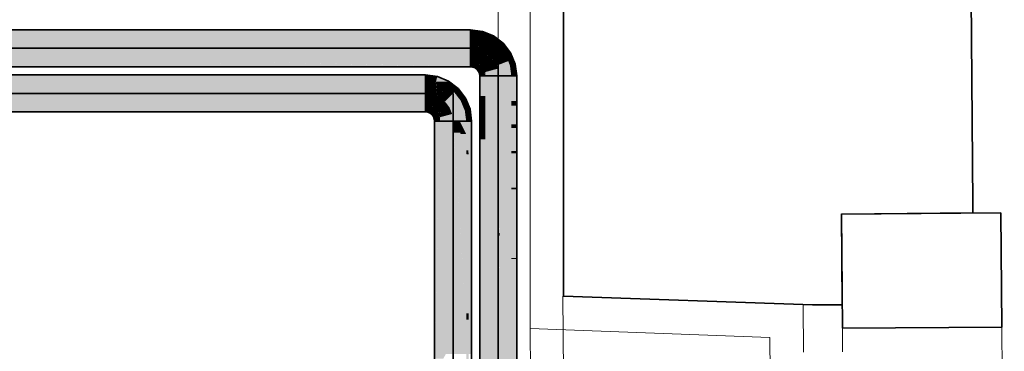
# Model space of a CAD drawing. Extents: x -297 to 573, y -46 to 548.
# Tile 277 of 281: x 305 to 334, y 435 to 445. Entities that reach past the tile are written whole.
import ezdxf
from ezdxf.lldxf.tags import DXFTag

# ---------------------------------------------------------------- set-up
doc = ezdxf.new("R2010")
doc.units = 0
doc.layers.get('0').update_dxf_attribs({"lineweight": 35})
for name, color, linetype, lineweight in [('0-Shading', 7, 'Continuous', 35), ('5_EG-AUSBAU', 7, 'Continuous', 25), ('5_EG-BESTAND', 7, 'Continuous', 25), ('5_EG-NEU', 7, 'Continuous', 25)]:
    doc.layers.add(name, color=color, linetype=linetype, lineweight=lineweight)
for name, color, linetype, lineweight, true_color in [('H_Ruecklauf', 5, 'Continuous', 35, 0x0000ff), ('H_Vorlauf', 1, 'Continuous', 35, 0xff0000), ('H_Vorlauf_Beschriftung', 1, 'Continuous', 18, 0xff0000)]:
    doc.layers.add(name, color=color, linetype=linetype, lineweight=lineweight, true_color=true_color)
tags = doc.linetypes.add('PUNKT2_S9', pattern=[0.0005, 0, -0.0005]).pattern_tags.tags
tags[6:7] = [DXFTag(74, 4), DXFTag(75, 0), DXFTag(340, '0'), DXFTag(46, 1.0), DXFTag(50, 0.0), DXFTag(44, 0.0), DXFTag(45, 0.0)]
tags[4:5] = [DXFTag(74, 4), DXFTag(75, 0), DXFTag(340, '0'), DXFTag(46, 1.0), DXFTag(50, 0.0), DXFTag(44, 0.0), DXFTag(45, 0.0)]

# ---------------------------------------------------------------- blocks, each defined once
blk = doc.blocks.new('Shading-A07ALD351N', base_point=(317.757, 397.531))
at = {"layer": '0-Shading', "color": 174, "true_color": 0x0000b0}
for points in [[(301.57, 442.824), (307.099, 442.824), (300.993, 442.985)], [(307.099, 442.824), (300.993, 442.985), (306.747, 442.985)], [(307.099, 442.824), (309.829, 442.824), (306.747, 442.985)], [(309.829, 442.824), (306.747, 442.985), (309.621, 442.985)], [(309.829, 442.824), (311.161, 442.824), (309.621, 442.985)], [(311.161, 442.824), (309.621, 442.985), (311.067, 442.985)], [(311.159, 442.828), (317.112, 442.828), (311.067, 442.985)], [(317.242, 442.824), (317.242, 442.985), (311.067, 442.985)], [(311.334, 442.824), (317.242, 442.824), (311.159, 442.828)], [(317.242, 442.824), (311.159, 442.828), (317.112, 442.828)], [(311.161, 442.824), (311.334, 442.824), (311.159, 442.828)], [(301.473, 441.885), (307.115, 441.885), (301.909, 442.046)], [(307.115, 441.885), (301.909, 442.046), (307.36, 442.046)], [(307.115, 441.885), (309.938, 441.885), (307.36, 442.046)], [(309.938, 441.885), (307.36, 442.046), (310.052, 442.046)], [(309.938, 441.885), (311.362, 441.885), (310.052, 442.046)], [(311.362, 441.885), (310.052, 442.046), (311.37, 442.046)], [(311.362, 441.885), (317.242, 441.885), (311.37, 442.046)], [(317.242, 441.885), (311.37, 442.046), (317.242, 442.046)], [(317.517, 440.771), (317.646, 441.61), (317.517, 441.61)], [(317.659, 440.771), (317.517, 440.771), (317.678, 441.61)], [(317.517, 440.771), (317.678, 441.61), (317.646, 441.61)], [(317.678, 434.538), (317.519, 434.538), (317.678, 441.61)], [(318.531, 441.224), (318.456, 441.224), (318.531, 441.61)], [(318.456, 441.224), (318.531, 441.61), (318.456, 441.61)], [(318.617, 434.674), (318.531, 434.674), (318.617, 441.61)], [(318.531, 434.674), (318.617, 441.61), (318.531, 441.61)], [(318.531, 440.619), (318.531, 441.224), (318.456, 441.224)], [(318.516, 440.739), (318.456, 440.739), (318.456, 441.224)], [(317.517, 434.453), (317.659, 440.771), (317.517, 440.771)], [(318.467, 440.619), (318.516, 440.739), (318.456, 440.739)], [(318.531, 439.928), (318.456, 439.928), (318.456, 440.739)], [(318.531, 440.619), (318.467, 440.619), (318.516, 440.739)], [(318.531, 439.928), (318.531, 440.619), (318.467, 440.619)], [(318.531, 435.89), (318.456, 435.89), (318.531, 439.928)], [(318.456, 435.89), (318.531, 439.928), (318.456, 439.928)], [(318.456, 435.705), (318.531, 435.705), (318.531, 435.89)], [(318.456, 435.705), (318.531, 435.89), (318.456, 435.89)], [(318.456, 434.453), (318.531, 434.453), (318.456, 435.705)], [(318.531, 434.453), (318.456, 435.705), (318.531, 435.705)]]:
    blk.add_solid(points, dxfattribs=at)
at = {"layer": '0-Shading', "color": 174, "true_color": 0x0000af}
for points in [[(317.598, 442.938), (317.242, 442.938), (317.242, 442.985)], [(317.567, 442.824), (317.242, 442.824), (317.598, 442.938)], [(317.242, 442.824), (317.598, 442.938), (317.242, 442.938)], [(317.93, 442.801), (317.561, 442.801), (317.598, 442.938)], [(317.556, 442.783), (317.567, 442.824), (317.242, 442.824)], [(317.919, 442.783), (317.556, 442.783), (317.93, 442.801)], [(317.556, 442.783), (317.93, 442.801), (317.561, 442.801)], [(317.849, 442.662), (317.919, 442.783), (317.556, 442.783)], [(318.111, 442.662), (317.849, 442.662), (317.93, 442.801)], [(317.952, 442.583), (318.111, 442.662), (317.849, 442.662)], [(318.214, 442.583), (317.952, 442.583), (318.111, 442.662)], [(318.1, 442.469), (318.214, 442.583), (317.952, 442.583)], [(318.302, 442.469), (318.1, 442.469), (318.214, 442.583)], [(318.232, 442.298), (318.302, 442.469), (318.1, 442.469)], [(318.433, 442.298), (318.232, 442.298), (318.302, 442.469)], [(318.293, 442.217), (318.433, 442.298), (318.232, 442.298)], [(318.466, 442.217), (318.293, 442.217), (318.433, 442.298)], [(317.355, 442.032), (317.242, 442.032), (317.242, 442.046)], [(317.316, 441.885), (317.242, 441.885), (317.355, 442.032)], [(317.242, 441.885), (317.355, 442.032), (317.242, 442.032)], [(317.457, 441.983), (317.342, 441.983), (317.355, 442.032)], [(317.46, 441.988), (317.446, 441.988), (317.355, 442.032)], [(318.397, 441.966), (318.466, 442.217), (318.293, 442.217)], [(318.57, 441.966), (318.397, 441.966), (318.466, 442.217)], [(317.313, 441.876), (317.316, 441.885), (317.242, 441.885)], [(317.395, 441.876), (317.313, 441.876), (317.457, 441.983)], [(317.313, 441.876), (317.457, 441.983), (317.342, 441.983)], [(317.38, 441.848), (317.395, 441.876), (317.313, 441.876)], [(317.48, 441.848), (317.38, 441.848), (317.538, 441.906)], [(317.38, 441.848), (317.538, 441.906), (317.413, 441.906)], [(317.437, 441.805), (317.48, 441.848), (317.38, 441.848)], [(317.538, 441.906), (317.413, 441.906), (317.457, 441.983)], [(317.458, 441.805), (317.437, 441.805), (317.54, 441.904)], [(317.437, 441.805), (317.54, 441.904), (317.535, 441.904)], [(317.447, 441.791), (317.458, 441.805), (317.437, 441.805)], [(317.457, 441.983), (317.46, 441.988), (317.446, 441.988)], [(317.54, 441.791), (317.447, 441.791), (317.606, 441.839)], [(317.447, 441.791), (317.606, 441.839), (317.486, 441.839)], [(317.48, 441.748), (317.54, 441.791), (317.447, 441.791)], [(317.466, 441.983), (317.457, 441.983), (317.46, 441.988)], [(317.53, 441.914), (317.466, 441.983), (317.457, 441.983)], [(317.551, 441.919), (317.541, 441.919), (317.46, 441.988)], [(317.546, 441.914), (317.53, 441.914), (317.466, 441.983)], [(317.48, 441.748), (317.615, 441.825), (317.587, 441.825)], [(317.638, 441.748), (317.48, 441.748), (317.615, 441.825)], [(317.492, 441.719), (317.638, 441.748), (317.48, 441.748)], [(317.606, 441.839), (317.486, 441.839), (317.53, 441.892)], [(317.647, 441.719), (317.492, 441.719), (317.638, 441.748)], [(317.508, 441.681), (317.647, 441.719), (317.492, 441.719)], [(317.508, 441.681), (317.646, 441.681), (317.647, 441.719)], [(317.571, 441.892), (317.53, 441.892), (317.551, 441.918)], [(317.538, 441.906), (317.546, 441.914), (317.53, 441.914)], [(317.598, 441.849), (317.591, 441.849), (317.53, 441.892)], [(317.609, 441.842), (317.571, 441.892), (317.53, 441.892)], [(317.54, 441.904), (317.535, 441.904), (317.538, 441.906)], [(317.542, 441.906), (317.538, 441.906), (317.551, 441.918)], [(317.538, 441.906), (317.551, 441.918), (317.549, 441.918)], [(317.54, 441.904), (317.542, 441.906), (317.538, 441.906)], [(317.546, 441.914), (317.551, 441.919), (317.541, 441.919)], [(317.551, 441.918), (317.549, 441.918), (317.551, 441.919)], [(317.615, 441.825), (317.587, 441.825), (317.606, 441.839)], [(317.606, 441.839), (317.598, 441.849), (317.591, 441.849)], [(317.609, 441.842), (317.603, 441.842), (317.598, 441.849)], [(317.606, 441.839), (317.609, 441.842), (317.603, 441.842)], [(317.612, 441.839), (317.606, 441.839), (317.609, 441.842)], [(317.62, 441.828), (317.612, 441.839), (317.606, 441.839)], [(317.62, 441.828), (317.612, 441.828), (317.606, 441.839)], [(317.615, 441.825), (317.62, 441.828), (317.612, 441.828)], [(317.621, 441.825), (317.615, 441.825), (317.62, 441.828)], [(317.646, 441.722), (317.621, 441.825), (317.615, 441.825)], [(317.663, 441.723), (317.657, 441.723), (317.62, 441.828)], [(317.658, 441.722), (317.646, 441.722), (317.621, 441.825)], [(317.647, 441.719), (317.658, 441.722), (317.646, 441.722)], [(317.646, 441.61), (317.661, 441.61), (317.647, 441.719)], [(317.647, 441.719), (317.658, 441.719), (317.658, 441.722)], [(317.661, 441.61), (317.647, 441.719), (317.658, 441.719)], [(317.658, 441.722), (317.663, 441.723), (317.657, 441.723)], [(317.658, 441.722), (317.664, 441.722), (317.663, 441.723)], [(317.661, 441.61), (317.678, 441.61), (317.658, 441.722)], [(317.678, 441.61), (317.658, 441.722), (317.664, 441.722)], [(318.415, 441.924), (318.57, 441.966), (318.397, 441.966)], [(318.415, 441.924), (318.576, 441.924), (318.57, 441.966)], [(318.456, 441.61), (318.617, 441.61), (318.415, 441.924)], [(318.617, 441.61), (318.415, 441.924), (318.576, 441.924)], [(317.517, 441.61), (317.646, 441.61), (317.508, 441.681)], [(317.646, 441.61), (317.508, 441.681), (317.646, 441.681)]]:
    blk.add_solid(points, dxfattribs=at)
at = {"layer": '0-Shading', "color": 5, "true_color": 0x0000f5}
for points in [[(301.949, 442.435), (307.353, 442.435), (301.57, 442.824)], [(307.353, 442.435), (301.57, 442.824), (307.099, 442.824)], [(307.353, 442.435), (310.007, 442.435), (307.099, 442.824)], [(310.007, 442.435), (307.099, 442.824), (309.829, 442.824)], [(310.007, 442.435), (311.287, 442.435), (309.829, 442.824)], [(311.287, 442.435), (309.829, 442.824), (311.161, 442.824)], [(311.287, 442.435), (317.242, 442.435), (311.161, 442.824)], [(317.242, 442.435), (311.161, 442.824), (311.334, 442.824)], [(317.242, 442.435), (317.242, 442.824), (311.334, 442.824)], [(317.556, 442.783), (317.242, 442.783), (317.242, 442.824)], [(317.463, 442.435), (317.242, 442.435), (317.556, 442.783)], [(317.242, 442.435), (317.556, 442.783), (317.242, 442.783)], [(317.589, 442.407), (317.456, 442.407), (317.553, 442.77)], [(317.557, 442.77), (317.553, 442.77), (317.556, 442.783)], [(317.595, 442.35), (317.557, 442.77), (317.553, 442.77)], [(317.849, 442.662), (317.567, 442.662), (317.556, 442.783)], [(317.595, 442.35), (317.849, 442.662), (317.567, 442.662)], [(317.669, 442.35), (317.595, 442.35), (317.849, 442.662)], [(317.807, 442.434), (317.718, 442.434), (317.849, 442.662)], [(318.1, 442.469), (317.813, 442.469), (317.849, 442.662)], [(301.909, 442.046), (307.36, 442.046), (301.949, 442.435)], [(307.36, 442.046), (301.949, 442.435), (307.353, 442.435)], [(307.36, 442.046), (310.052, 442.046), (307.353, 442.435)], [(310.052, 442.046), (307.353, 442.435), (310.007, 442.435)], [(310.052, 442.046), (311.37, 442.046), (310.007, 442.435)], [(311.37, 442.046), (310.007, 442.435), (311.287, 442.435)], [(311.37, 442.046), (317.242, 442.046), (311.287, 442.435)], [(317.242, 442.046), (311.287, 442.435), (317.242, 442.435)], [(317.456, 442.407), (317.242, 442.407), (317.242, 442.435)], [(317.456, 442.407), (317.463, 442.435), (317.242, 442.435)], [(317.36, 442.05), (317.242, 442.05), (317.456, 442.407)], [(317.242, 442.05), (317.456, 442.407), (317.242, 442.407)], [(317.369, 442.05), (317.36, 442.05), (317.595, 442.35)], [(317.36, 442.05), (317.595, 442.35), (317.44, 442.35)], [(317.595, 442.35), (317.44, 442.35), (317.456, 442.407)], [(317.595, 442.35), (317.589, 442.407), (317.456, 442.407)], [(317.577, 442.191), (317.475, 442.191), (317.595, 442.35)], [(317.577, 442.191), (317.655, 442.325), (317.592, 442.325)], [(317.655, 442.325), (317.592, 442.325), (317.595, 442.35)], [(317.655, 442.325), (317.669, 442.35), (317.595, 442.35)], [(317.77, 442.236), (317.603, 442.236), (317.655, 442.325)], [(317.747, 442.325), (317.655, 442.325), (317.718, 442.434)], [(317.77, 442.236), (317.747, 442.325), (317.655, 442.325)], [(317.77, 442.236), (317.807, 442.434), (317.718, 442.434)], [(317.868, 442.236), (317.77, 442.236), (318.1, 442.469)], [(317.77, 442.236), (318.1, 442.469), (317.813, 442.469)], [(318.293, 442.217), (317.849, 442.217), (318.1, 442.469)], [(317.242, 442.046), (317.36, 442.05), (317.242, 442.05)], [(317.359, 442.046), (317.242, 442.046), (317.36, 442.05)], [(317.355, 442.032), (317.359, 442.046), (317.242, 442.046)], [(317.355, 442.032), (317.369, 442.05), (317.36, 442.05)], [(317.459, 442.032), (317.355, 442.032), (317.458, 442.05)], [(317.355, 442.032), (317.458, 442.05), (317.369, 442.05)], [(317.46, 441.988), (317.459, 442.032), (317.355, 442.032)], [(317.36, 442.05), (317.369, 442.05), (317.36, 442.05)], [(317.369, 442.05), (317.36, 442.05), (317.369, 442.05)], [(317.369, 442.05), (317.502, 442.061), (317.377, 442.061)], [(317.458, 442.05), (317.369, 442.05), (317.458, 442.057)], [(317.502, 442.061), (317.377, 442.061), (317.577, 442.191)], [(317.377, 442.061), (317.577, 442.191), (317.475, 442.191)], [(317.5, 442.057), (317.458, 442.057), (317.502, 442.061)], [(317.48, 442.022), (317.5, 442.057), (317.458, 442.057)], [(317.48, 442.022), (317.459, 442.022), (317.458, 442.057)], [(317.46, 441.988), (317.48, 442.022), (317.459, 442.022)], [(317.503, 441.988), (317.46, 441.988), (317.48, 442.022)], [(317.516, 442.022), (317.48, 442.022), (317.502, 442.061)], [(317.55, 441.92), (317.516, 442.022), (317.48, 442.022)], [(317.502, 442.061), (317.566, 442.069), (317.507, 442.069)], [(317.565, 442.061), (317.502, 442.061), (317.566, 442.069)], [(317.552, 441.92), (317.565, 442.061), (317.502, 442.061)], [(317.566, 442.069), (317.507, 442.069), (317.577, 442.191)], [(317.552, 441.92), (317.55, 441.92), (317.516, 442.022)], [(317.638, 441.919), (317.551, 441.919), (317.692, 442.06)], [(317.552, 441.92), (317.692, 442.06), (317.565, 442.06)], [(317.692, 442.06), (317.565, 442.06), (317.75, 442.191)], [(317.565, 442.06), (317.75, 442.191), (317.577, 442.191)], [(317.577, 442.191), (317.77, 442.236), (317.603, 442.236)], [(317.75, 442.191), (317.577, 442.191), (317.77, 442.236)], [(317.609, 441.842), (317.709, 442.005), (317.671, 442.005)], [(317.693, 441.87), (317.626, 441.87), (317.709, 442.005)], [(317.709, 442.005), (317.671, 442.005), (317.716, 442.06)], [(317.671, 442.005), (317.716, 442.06), (317.692, 442.06)], [(317.692, 442.06), (317.826, 442.194), (317.751, 442.194)], [(317.716, 442.06), (317.692, 442.06), (317.719, 442.087)], [(318.02, 441.87), (317.693, 441.87), (317.957, 442.023)], [(317.693, 441.87), (317.925, 442.005), (317.709, 442.005)], [(317.709, 442.005), (317.76, 442.087), (317.719, 442.087)], [(317.925, 442.005), (317.709, 442.005), (317.957, 442.023)], [(317.709, 442.005), (317.957, 442.023), (317.72, 442.023)], [(317.76, 442.087), (317.719, 442.087), (317.826, 442.194)], [(317.957, 442.023), (317.72, 442.023), (317.826, 442.194)], [(317.826, 442.194), (317.751, 442.194), (317.808, 442.207)], [(317.751, 442.194), (317.808, 442.207), (317.757, 442.207)], [(317.808, 442.207), (317.757, 442.207), (317.806, 442.209)], [(317.757, 442.207), (317.806, 442.209), (317.758, 442.209)], [(317.806, 442.209), (317.758, 442.209), (317.77, 442.236)], [(317.826, 442.194), (317.868, 442.236), (317.77, 442.236)], [(318.253, 442.194), (317.826, 442.194), (318.293, 442.217)], [(317.826, 442.194), (318.293, 442.217), (317.849, 442.217)], [(317.957, 442.023), (318.253, 442.194), (317.826, 442.194)], [(318.374, 442.023), (317.957, 442.023), (318.293, 442.217)], [(317.997, 441.924), (318.374, 442.023), (317.957, 442.023)], [(318.415, 441.924), (317.997, 441.924), (318.374, 442.023)], [(317.551, 441.919), (317.503, 441.988), (317.46, 441.988)], [(317.551, 441.919), (317.552, 441.92), (317.55, 441.92)], [(317.609, 441.842), (317.638, 441.919), (317.551, 441.919)], [(317.644, 441.842), (317.609, 441.842), (317.693, 441.87)], [(317.609, 441.842), (317.693, 441.87), (317.626, 441.87)], [(317.62, 441.828), (317.644, 441.842), (317.609, 441.842)], [(317.655, 441.828), (317.62, 441.828), (317.654, 441.848)], [(317.663, 441.723), (317.655, 441.828), (317.62, 441.828)], [(317.691, 441.848), (317.654, 441.848), (317.693, 441.87)], [(317.663, 441.728), (317.691, 441.848), (317.654, 441.848)], [(317.681, 441.728), (317.663, 441.728), (317.691, 441.848)], [(317.663, 441.723), (317.681, 441.728), (317.663, 441.728)], [(317.681, 441.723), (317.663, 441.723), (317.681, 441.728)], [(317.678, 441.61), (317.681, 441.723), (317.663, 441.723)], [(317.678, 441.61), (318.067, 441.61), (317.681, 441.728)], [(317.681, 441.728), (318.039, 441.824), (317.689, 441.824)], [(317.681, 441.728), (318.052, 441.728), (318.039, 441.824)], [(318.067, 441.61), (317.681, 441.728), (318.052, 441.728)], [(318.039, 441.824), (317.689, 441.824), (318.02, 441.87)], [(317.689, 441.824), (318.02, 441.87), (317.693, 441.87)], [(318.039, 441.824), (318.415, 441.924), (317.997, 441.924)], [(318.039, 441.824), (318.428, 441.824), (318.415, 441.924)], [(318.067, 441.61), (318.456, 441.61), (318.039, 441.824)], [(318.456, 441.61), (318.039, 441.824), (318.428, 441.824)], [(318.067, 435.057), (317.678, 435.057), (318.067, 441.61)], [(317.678, 435.057), (318.067, 441.61), (317.678, 441.61)], [(318.456, 435.705), (318.067, 435.705), (318.067, 441.61)], [(318.09, 441.268), (318.159, 441.61), (318.067, 441.61)], [(318.276, 441.268), (318.09, 441.268), (318.159, 441.61)], [(318.276, 441.268), (318.264, 441.61), (318.159, 441.61)], [(318.456, 441.224), (318.456, 441.61), (318.264, 441.61)], [(318.434, 441.268), (318.276, 441.268), (318.264, 441.61)], [(318.456, 435.705), (318.276, 441.268), (318.09, 441.268)], [(318.291, 441.224), (318.434, 441.268), (318.276, 441.268)], [(318.456, 440.739), (318.293, 440.739), (318.276, 441.268)], [(318.456, 441.224), (318.291, 441.224), (318.434, 441.268)], [(318.456, 440.739), (318.456, 441.224), (318.291, 441.224)], [(318.456, 435.705), (318.456, 440.739), (318.293, 440.739)], [(318.067, 435.057), (318.456, 435.705), (318.067, 435.705)], [(318.456, 435.278), (318.2, 435.278), (318.456, 435.705)], [(318.067, 434.674), (318.456, 434.674), (318.456, 435.278)], [(318.314, 435.057), (318.067, 435.057), (318.456, 435.278)], [(318.067, 435.057), (318.456, 435.278), (318.2, 435.278)], [(317.678, 434.538), (317.772, 434.538), (318.067, 435.057)], [(317.678, 434.538), (318.067, 435.057), (317.678, 435.057)], [(318.067, 434.674), (317.849, 434.674), (318.067, 435.057)], [(318.067, 434.674), (318.314, 435.057), (318.067, 435.057)]]:
    blk.add_solid(points, dxfattribs=at)
blk = doc.blocks.new('Shading-A07ALD371N', base_point=(319.96, 393.002))
at = {"layer": '0-Shading', "color": 14, "true_color": 0xb00000}
for points in [[(302.286, 444.169), (307.416, 444.169), (301.709, 444.33)], [(307.416, 444.169), (301.709, 444.33), (307.064, 444.33)], [(307.416, 444.169), (309.856, 444.169), (307.064, 444.33)], [(309.856, 444.169), (307.064, 444.33), (309.649, 444.33)], [(309.856, 444.169), (310.933, 444.169), (309.649, 444.33)], [(310.933, 444.169), (309.649, 444.33), (310.838, 444.33)], [(310.933, 444.169), (318.584, 444.169), (310.838, 444.33)], [(318.584, 444.169), (310.838, 444.33), (318.584, 444.33)], [(302.189, 443.23), (307.432, 443.23), (302.626, 443.391)], [(307.432, 443.23), (302.626, 443.391), (307.677, 443.391)], [(307.432, 443.23), (309.965, 443.23), (307.677, 443.391)], [(309.965, 443.23), (307.677, 443.391), (310.08, 443.391)], [(309.965, 443.23), (311.133, 443.23), (310.08, 443.391)], [(311.133, 443.23), (310.08, 443.391), (311.141, 443.391)], [(311.133, 443.23), (312.24, 443.23), (311.137, 443.302)], [(311.137, 443.302), (315.229, 443.302), (311.141, 443.391)], [(312.24, 443.23), (318.584, 443.23), (311.137, 443.302)], [(318.584, 443.23), (311.137, 443.302), (315.229, 443.302)], [(318.584, 443.23), (318.584, 443.391), (311.141, 443.391)], [(319.021, 442.358), (318.859, 442.358), (319.021, 442.955)], [(318.859, 442.358), (319.021, 442.955), (318.859, 442.955)], [(319.959, 442.213), (319.798, 442.213), (319.959, 442.955)], [(319.798, 442.213), (319.959, 442.955), (319.798, 442.955)], [(319.021, 442.176), (318.859, 442.176), (318.859, 442.358)], [(319.021, 442.176), (319.021, 442.358), (318.859, 442.358)], [(319.021, 441.971), (318.859, 441.971), (319.021, 442.176)], [(318.859, 441.971), (319.021, 442.176), (318.859, 442.176)], [(319.959, 442.073), (319.798, 442.073), (319.959, 442.213)], [(319.798, 442.073), (319.959, 442.213), (319.798, 442.213)], [(319.959, 441.516), (319.798, 441.516), (319.959, 442.073)], [(319.798, 441.516), (319.959, 442.073), (319.798, 442.073)], [(319.021, 441.732), (318.859, 441.732), (318.859, 441.971)], [(319.021, 441.732), (319.021, 441.971), (318.859, 441.971)], [(319.021, 441.57), (318.859, 441.57), (319.021, 441.732)], [(318.859, 441.57), (319.021, 441.732), (318.859, 441.732)], [(319.021, 441.245), (318.859, 441.245), (318.859, 441.57)], [(319.021, 441.245), (319.021, 441.57), (318.859, 441.57)], [(319.959, 441.41), (319.798, 441.41), (319.959, 441.516)], [(319.798, 441.41), (319.959, 441.516), (319.798, 441.516)], [(319.959, 440.726), (319.798, 440.726), (319.959, 441.41)], [(319.798, 440.726), (319.959, 441.41), (319.798, 441.41)], [(319.021, 441.067), (318.859, 441.067), (319.021, 441.245)], [(318.859, 441.067), (319.021, 441.245), (318.859, 441.245)], [(319.021, 440.595), (318.859, 440.595), (318.859, 441.067)], [(319.021, 440.595), (319.021, 441.067), (318.859, 441.067)], [(319.021, 440.195), (318.859, 440.195), (319.021, 440.595)], [(318.859, 440.195), (319.021, 440.595), (318.859, 440.595)], [(319.959, 440.648), (319.798, 440.648), (319.959, 440.726)], [(319.798, 440.648), (319.959, 440.726), (319.798, 440.726)], [(319.959, 439.634), (319.798, 439.634), (319.959, 440.648)], [(319.798, 439.634), (319.959, 440.648), (319.798, 440.648)], [(319.021, 439.389), (318.859, 439.389), (318.859, 440.195)], [(319.021, 439.389), (319.021, 440.195), (318.859, 440.195)], [(319.021, 436.624), (318.859, 436.624), (319.021, 439.389)], [(318.859, 436.624), (319.021, 439.389), (318.859, 439.389)], [(319.959, 439.581), (319.798, 439.581), (319.959, 439.634)], [(319.798, 439.581), (319.959, 439.634), (319.798, 439.634)], [(319.959, 437.539), (319.798, 437.539), (319.959, 439.581)], [(319.798, 437.539), (319.959, 439.581), (319.798, 439.581)], [(319.959, 437.511), (319.798, 437.511), (319.959, 437.539)], [(319.798, 437.511), (319.959, 437.539), (319.798, 437.539)], [(319.959, 436.499), (319.798, 436.499), (319.959, 437.511)], [(319.798, 436.499), (319.959, 437.511), (319.798, 437.511)], [(319.021, 434.177), (318.859, 434.177), (318.859, 436.624)], [(319.021, 434.177), (319.021, 436.624), (318.859, 436.624)], [(319.959, 435.047), (319.959, 436.499), (319.798, 436.499)], [(319.959, 435.047), (319.798, 435.047), (319.798, 436.499)], [(319.959, 434.076), (319.798, 434.076), (319.959, 435.047)], [(319.798, 434.076), (319.959, 435.047), (319.798, 435.047)]]:
    blk.add_solid(points, dxfattribs=at)
at = {"layer": '0-Shading', "color": 1, "true_color": 0xf50000}
for points in [[(302.666, 443.78), (307.67, 443.78), (302.286, 444.169)], [(307.67, 443.78), (302.286, 444.169), (307.416, 444.169)], [(307.67, 443.78), (310.035, 443.78), (307.416, 444.169)], [(310.035, 443.78), (307.416, 444.169), (309.856, 444.169)], [(310.035, 443.78), (311.058, 443.78), (309.856, 444.169)], [(311.058, 443.78), (309.856, 444.169), (310.933, 444.169)], [(311.058, 443.78), (318.584, 443.78), (310.933, 444.169)], [(318.584, 443.78), (310.933, 444.169), (318.584, 444.169)], [(318.899, 444.127), (318.584, 444.127), (318.584, 444.169)], [(318.805, 443.78), (318.584, 443.78), (318.899, 444.127)], [(318.584, 443.78), (318.899, 444.127), (318.584, 444.127)], [(318.807, 443.765), (318.802, 443.765), (319.021, 444.077)], [(318.802, 443.765), (319.021, 444.077), (318.885, 444.077)], [(319.064, 443.786), (318.821, 443.786), (319.021, 444.077)], [(319.021, 444.077), (318.885, 444.077), (318.899, 444.127)], [(319.191, 444.006), (319.068, 444.006), (319.021, 444.077)], [(319.134, 443.907), (319.046, 443.907), (319.021, 444.077)], [(302.626, 443.391), (307.677, 443.391), (302.666, 443.78)], [(307.677, 443.391), (302.666, 443.78), (307.67, 443.78)], [(307.677, 443.391), (310.08, 443.391), (307.67, 443.78)], [(310.08, 443.391), (307.67, 443.78), (310.035, 443.78)], [(310.08, 443.391), (311.141, 443.391), (310.035, 443.78)], [(311.141, 443.391), (310.035, 443.78), (311.058, 443.78)], [(311.141, 443.391), (318.584, 443.391), (311.058, 443.78)], [(318.584, 443.391), (311.058, 443.78), (318.584, 443.78)], [(318.802, 443.765), (318.805, 443.78), (318.584, 443.78)], [(318.798, 443.752), (318.584, 443.752), (318.584, 443.78)], [(318.802, 443.765), (318.693, 443.765), (318.584, 443.78)], [(318.702, 443.394), (318.584, 443.394), (318.798, 443.752)], [(318.584, 443.394), (318.798, 443.752), (318.584, 443.752)], [(318.798, 443.752), (318.802, 443.765), (318.693, 443.765)], [(318.997, 443.669), (318.776, 443.669), (318.798, 443.752)], [(318.798, 443.752), (318.807, 443.764), (318.801, 443.764)], [(318.854, 443.752), (318.798, 443.752), (318.845, 443.757)], [(318.798, 443.752), (318.845, 443.757), (318.801, 443.757)], [(318.997, 443.669), (318.854, 443.752), (318.798, 443.752)], [(318.807, 443.764), (318.801, 443.764), (318.802, 443.765)], [(318.845, 443.757), (318.801, 443.757), (318.807, 443.764)], [(318.807, 443.764), (318.807, 443.765), (318.802, 443.765)], [(319.052, 443.764), (318.807, 443.764), (319.064, 443.786)], [(318.807, 443.764), (319.064, 443.786), (318.821, 443.786)], [(319.027, 443.72), (319.052, 443.764), (318.807, 443.764)], [(319.027, 443.72), (318.908, 443.72), (318.845, 443.757)], [(319.072, 443.72), (319.027, 443.72), (319.064, 443.786)], [(319.064, 443.786), (319.134, 443.907), (319.046, 443.907)], [(319.127, 443.786), (319.064, 443.786), (319.096, 443.84)], [(319.065, 443.776), (319.127, 443.786), (319.064, 443.786)], [(319.132, 443.776), (319.065, 443.776), (319.127, 443.786)], [(319.087, 443.6), (319.132, 443.776), (319.065, 443.776)], [(319.134, 443.907), (319.191, 444.006), (319.068, 444.006)], [(319.233, 443.603), (319.088, 443.603), (319.132, 443.776)], [(319.149, 443.84), (319.096, 443.84), (319.155, 443.865)], [(319.096, 443.84), (319.155, 443.865), (319.11, 443.865)], [(319.132, 443.776), (319.149, 443.84), (319.096, 443.84)], [(319.155, 443.865), (319.11, 443.865), (319.134, 443.907)], [(319.199, 443.776), (319.132, 443.776), (319.155, 443.865)], [(319.212, 443.638), (319.199, 443.776), (319.132, 443.776)], [(319.166, 443.907), (319.134, 443.907), (319.191, 444.006)], [(319.155, 443.865), (319.166, 443.907), (319.134, 443.907)], [(319.375, 443.865), (319.155, 443.865), (319.191, 444.006)], [(319.181, 443.813), (319.375, 443.865), (319.155, 443.865)], [(319.443, 443.813), (319.181, 443.813), (319.375, 443.865)], [(319.268, 443.638), (319.443, 443.813), (319.181, 443.813)], [(319.268, 443.638), (319.212, 443.638), (319.199, 443.776)], [(319.577, 443.638), (319.268, 443.638), (319.443, 443.813)], [(318.845, 443.405), (318.705, 443.405), (318.997, 443.669)], [(318.705, 443.405), (318.997, 443.669), (318.776, 443.669)], [(318.885, 443.41), (318.847, 443.41), (319.087, 443.6)], [(318.847, 443.41), (319.087, 443.6), (318.957, 443.6)], [(318.997, 443.669), (319.027, 443.72), (318.908, 443.72)], [(319.061, 443.432), (318.908, 443.432), (319.087, 443.6)], [(319.087, 443.6), (318.957, 443.6), (318.997, 443.669)], [(319.079, 443.669), (318.997, 443.669), (319.074, 443.704)], [(318.997, 443.669), (319.074, 443.704), (319.017, 443.704)], [(319.087, 443.6), (319.079, 443.669), (318.997, 443.669)], [(319.074, 443.704), (319.017, 443.704), (319.027, 443.72)], [(319.074, 443.704), (319.072, 443.72), (319.027, 443.72)], [(319.249, 443.432), (319.061, 443.432), (319.168, 443.538)], [(319.061, 443.432), (319.168, 443.538), (319.078, 443.538)], [(319.168, 443.538), (319.078, 443.538), (319.087, 443.6)], [(319.23, 443.6), (319.087, 443.6), (319.233, 443.603)], [(319.087, 443.6), (319.233, 443.603), (319.088, 443.603)], [(319.168, 443.538), (319.23, 443.6), (319.087, 443.6)], [(319.2, 443.538), (319.168, 443.538), (319.188, 443.559)], [(319.299, 443.367), (319.2, 443.538), (319.168, 443.538)], [(319.251, 443.559), (319.188, 443.559), (319.233, 443.603)], [(319.29, 443.382), (319.251, 443.559), (319.188, 443.559)], [(319.233, 443.603), (319.268, 443.638), (319.212, 443.638)], [(319.28, 443.603), (319.233, 443.603), (319.268, 443.638)], [(319.318, 443.397), (319.28, 443.603), (319.233, 443.603)], [(319.324, 443.382), (319.29, 443.382), (319.251, 443.559)], [(319.294, 443.562), (319.577, 443.638), (319.268, 443.638)], [(319.35, 443.397), (319.318, 443.397), (319.28, 443.603)], [(319.636, 443.562), (319.294, 443.562), (319.577, 443.638)], [(319.35, 443.397), (319.636, 443.562), (319.294, 443.562)], [(319.704, 443.397), (319.35, 443.397), (319.636, 443.562)], [(318.584, 443.391), (318.702, 443.394), (318.584, 443.394)], [(318.701, 443.391), (318.584, 443.391), (318.702, 443.394)], [(318.697, 443.376), (318.701, 443.391), (318.584, 443.391)], [(318.828, 443.376), (318.697, 443.376), (318.838, 443.394)], [(318.697, 443.376), (318.838, 443.394), (318.702, 443.394)], [(318.802, 443.332), (318.828, 443.376), (318.697, 443.376)], [(318.702, 443.394), (318.845, 443.405), (318.705, 443.405)], [(318.838, 443.394), (318.702, 443.394), (318.845, 443.405)], [(318.908, 443.332), (318.802, 443.332), (318.885, 443.41)], [(318.802, 443.332), (318.88, 443.405), (318.845, 443.405)], [(318.842, 443.302), (318.908, 443.332), (318.802, 443.332)], [(318.917, 443.302), (318.842, 443.302), (318.908, 443.332)], [(318.893, 443.263), (318.917, 443.302), (318.842, 443.302)], [(318.845, 443.405), (318.885, 443.41), (318.847, 443.41)], [(318.88, 443.405), (318.845, 443.405), (318.885, 443.41)], [(318.885, 443.41), (319.061, 443.432), (318.908, 443.432)], [(318.983, 443.41), (318.885, 443.41), (318.991, 443.423)], [(318.917, 443.302), (318.983, 443.41), (318.885, 443.41)], [(318.983, 443.41), (318.885, 443.41), (318.983, 443.41)], [(318.885, 443.41), (318.983, 443.41), (318.885, 443.41)], [(318.893, 443.263), (318.92, 443.291), (318.91, 443.291)], [(318.93, 443.263), (318.893, 443.263), (318.92, 443.291)], [(318.962, 443.173), (318.93, 443.263), (318.893, 443.263)], [(318.92, 443.291), (318.91, 443.291), (318.917, 443.302)], [(318.932, 443.302), (318.917, 443.302), (318.991, 443.361)], [(318.917, 443.302), (318.991, 443.361), (318.953, 443.361)], [(318.92, 443.291), (318.932, 443.302), (318.917, 443.302)], [(318.993, 443.291), (318.92, 443.291), (318.991, 443.361)], [(318.955, 443.192), (318.993, 443.291), (318.92, 443.291)], [(318.991, 443.361), (318.953, 443.361), (318.991, 443.423)], [(318.996, 443.192), (318.955, 443.192), (318.993, 443.291)], [(318.962, 443.173), (318.996, 443.192), (318.955, 443.192)], [(318.997, 443.173), (318.962, 443.173), (318.996, 443.192)], [(319.006, 443.068), (318.997, 443.173), (318.962, 443.173)], [(319.053, 443.423), (318.991, 443.423), (319.061, 443.432)], [(319.053, 443.361), (318.991, 443.361), (319.061, 443.432)], [(318.991, 443.361), (319.053, 443.423), (318.991, 443.423)], [(318.995, 443.215), (319.053, 443.361), (318.991, 443.361)], [(319.035, 443.215), (318.995, 443.215), (319.053, 443.361)], [(318.996, 443.192), (319.035, 443.215), (318.995, 443.215)], [(319.033, 443.192), (318.996, 443.192), (319.035, 443.215)], [(319.005, 443.072), (319.033, 443.192), (318.996, 443.192)], [(319.024, 443.072), (319.005, 443.072), (319.033, 443.192)], [(319.024, 443.072), (319.394, 443.072), (319.381, 443.168)], [(319.024, 443.072), (319.381, 443.168), (319.031, 443.168)], [(319.381, 443.168), (319.031, 443.168), (319.362, 443.215)], [(319.031, 443.168), (319.362, 443.215), (319.035, 443.215)], [(319.362, 443.215), (319.035, 443.215), (319.299, 443.367)], [(319.035, 443.215), (319.299, 443.367), (319.054, 443.367)], [(319.299, 443.367), (319.054, 443.367), (319.249, 443.432)], [(319.054, 443.367), (319.249, 443.432), (319.061, 443.432)], [(319.299, 443.367), (319.324, 443.382), (319.29, 443.382)], [(319.328, 443.367), (319.299, 443.367), (319.324, 443.382)], [(319.381, 443.168), (319.328, 443.367), (319.299, 443.367)], [(319.324, 443.382), (319.35, 443.397), (319.318, 443.397)], [(319.353, 443.382), (319.324, 443.382), (319.35, 443.397)], [(319.38, 443.172), (319.353, 443.382), (319.324, 443.382)], [(319.376, 443.269), (319.704, 443.397), (319.35, 443.397)], [(319.395, 443.172), (319.38, 443.172), (319.353, 443.382)], [(319.757, 443.269), (319.376, 443.269), (319.704, 443.397)], [(319.395, 443.172), (319.757, 443.269), (319.376, 443.269)], [(319.381, 443.168), (319.395, 443.172), (319.38, 443.172)], [(319.395, 443.168), (319.381, 443.168), (319.395, 443.172)], [(319.409, 442.955), (319.395, 443.168), (319.381, 443.168)], [(319.395, 443.172), (319.77, 443.172), (319.757, 443.269)], [(319.409, 442.955), (319.798, 442.955), (319.395, 443.172)], [(319.798, 442.955), (319.395, 443.172), (319.77, 443.172)], [(319.006, 443.068), (319.024, 443.072), (319.005, 443.072)], [(319.024, 443.068), (319.006, 443.068), (319.024, 443.072)], [(319.021, 442.955), (319.024, 443.068), (319.006, 443.068)], [(319.021, 442.955), (319.409, 442.955), (319.024, 443.072)], [(319.409, 442.176), (319.021, 442.176), (319.409, 442.955)], [(319.021, 442.176), (319.409, 442.955), (319.021, 442.955)], [(319.409, 442.955), (319.024, 443.072), (319.394, 443.072)], [(319.417, 442.058), (319.409, 442.058), (319.409, 442.955)], [(319.417, 442.073), (319.798, 442.955), (319.409, 442.955)], [(319.798, 442.073), (319.417, 442.073), (319.798, 442.955)], [(319.409, 442.058), (319.021, 442.058), (319.021, 442.176)], [(319.409, 442.058), (319.409, 442.176), (319.021, 442.176)], [(319.409, 441.732), (319.021, 441.732), (319.409, 442.058)], [(319.021, 441.732), (319.409, 442.058), (319.021, 442.058)], [(319.421, 441.499), (319.409, 441.499), (319.417, 442.058)], [(319.409, 441.499), (319.417, 442.058), (319.409, 442.058)], [(319.417, 442.058), (319.409, 442.058), (319.417, 442.058)], [(319.409, 442.058), (319.417, 442.058), (319.409, 442.058)], [(319.798, 442.058), (319.417, 442.058), (319.798, 442.073)], [(319.417, 442.058), (319.798, 442.073), (319.417, 442.073)], [(319.422, 441.496), (319.798, 442.058), (319.417, 442.058)], [(319.798, 441.496), (319.422, 441.496), (319.798, 442.058)], [(319.409, 441.499), (319.021, 441.499), (319.021, 441.732)], [(319.409, 441.499), (319.409, 441.732), (319.021, 441.732)], [(319.409, 441.245), (319.021, 441.245), (319.409, 441.499)], [(319.021, 441.245), (319.409, 441.499), (319.021, 441.499)], [(319.422, 441.496), (319.409, 441.496), (319.409, 441.499)], [(319.422, 441.496), (319.421, 441.499), (319.409, 441.499)], [(319.427, 440.863), (319.409, 440.863), (319.422, 441.496)], [(319.409, 440.863), (319.422, 441.496), (319.409, 441.496)], [(319.798, 441.41), (319.422, 441.41), (319.422, 441.496)], [(319.798, 441.41), (319.798, 441.496), (319.422, 441.496)], [(319.427, 440.854), (319.798, 441.41), (319.422, 441.41)], [(319.798, 440.854), (319.427, 440.854), (319.798, 441.41)], [(319.409, 440.863), (319.021, 440.863), (319.021, 441.245)], [(319.409, 440.863), (319.409, 441.245), (319.021, 441.245)], [(319.409, 440.595), (319.021, 440.595), (319.409, 440.863)], [(319.021, 440.595), (319.409, 440.863), (319.021, 440.863)], [(319.427, 440.854), (319.409, 440.854), (319.409, 440.863)], [(319.427, 440.854), (319.427, 440.863), (319.409, 440.863)], [(319.434, 439.98), (319.409, 439.98), (319.427, 440.854)], [(319.409, 439.98), (319.427, 440.854), (319.409, 440.854)], [(319.798, 440.648), (319.429, 440.648), (319.427, 440.854)], [(319.798, 440.648), (319.798, 440.854), (319.427, 440.854)], [(319.409, 439.98), (319.021, 439.98), (319.021, 440.595)], [(319.409, 439.98), (319.409, 440.595), (319.021, 440.595)], [(319.434, 439.954), (319.798, 440.648), (319.429, 440.648)], [(319.798, 439.954), (319.434, 439.954), (319.798, 440.648)], [(319.409, 439.389), (319.021, 439.389), (319.409, 439.98)], [(319.021, 439.389), (319.409, 439.98), (319.021, 439.98)], [(319.434, 439.954), (319.409, 439.954), (319.409, 439.98)], [(319.434, 439.954), (319.434, 439.98), (319.409, 439.98)], [(319.448, 438.277), (319.409, 438.277), (319.434, 439.954)], [(319.409, 438.277), (319.434, 439.954), (319.409, 439.954)], [(319.798, 439.581), (319.437, 439.581), (319.434, 439.954)], [(319.798, 439.581), (319.798, 439.954), (319.434, 439.954)], [(319.409, 438.277), (319.021, 438.277), (319.021, 439.389)], [(319.409, 438.277), (319.409, 439.389), (319.021, 439.389)], [(319.449, 438.199), (319.798, 439.581), (319.437, 439.581)], [(319.798, 438.199), (319.449, 438.199), (319.798, 439.581)], [(319.409, 434.177), (319.021, 434.177), (319.409, 438.277)], [(319.021, 434.177), (319.409, 438.277), (319.021, 438.277)], [(319.449, 438.199), (319.409, 438.199), (319.409, 438.277)], [(319.449, 438.199), (319.448, 438.277), (319.409, 438.277)], [(319.482, 434.237), (319.409, 434.237), (319.449, 438.199)], [(319.409, 434.237), (319.449, 438.199), (319.409, 438.199)], [(319.798, 437.511), (319.455, 437.511), (319.449, 438.199)], [(319.798, 437.511), (319.798, 438.199), (319.449, 438.199)], [(319.482, 434.207), (319.798, 437.511), (319.455, 437.511)], [(319.798, 434.207), (319.482, 434.207), (319.798, 437.511)]]:
    blk.add_solid(points, dxfattribs=at)
at = {"layer": '0-Shading', "color": 14, "true_color": 0xaf0000}
for points in [[(318.859, 444.293), (318.584, 444.293), (318.584, 444.33)], [(318.584, 444.169), (318.859, 444.293), (318.584, 444.293)], [(318.91, 444.169), (318.584, 444.169), (318.924, 444.221)], [(318.584, 444.169), (318.924, 444.221), (318.699, 444.221)], [(318.899, 444.127), (318.91, 444.169), (318.584, 444.169)], [(318.924, 444.221), (318.699, 444.221), (318.859, 444.293)], [(318.94, 444.283), (318.869, 444.283), (318.859, 444.293)], [(318.924, 444.221), (318.94, 444.283), (318.869, 444.283)], [(318.987, 444.127), (318.899, 444.127), (318.924, 444.221)], [(319.021, 444.077), (318.987, 444.127), (318.899, 444.127)], [(318.964, 444.221), (318.924, 444.221), (318.94, 444.283)], [(319.021, 444.077), (318.964, 444.221), (318.924, 444.221)], [(319.272, 444.145), (318.994, 444.145), (318.94, 444.283)], [(319.021, 444.077), (319.272, 444.145), (318.994, 444.145)], [(319.232, 444.077), (319.021, 444.077), (319.272, 444.145)], [(319.191, 444.006), (319.232, 444.077), (319.021, 444.077)], [(319.454, 444.006), (319.191, 444.006), (319.272, 444.145)], [(319.294, 443.927), (319.454, 444.006), (319.191, 444.006)], [(319.557, 443.927), (319.294, 443.927), (319.454, 444.006)], [(319.443, 443.813), (319.557, 443.927), (319.294, 443.927)], [(319.644, 443.813), (319.443, 443.813), (319.557, 443.927)], [(319.574, 443.642), (319.644, 443.813), (319.443, 443.813)], [(319.775, 443.642), (319.574, 443.642), (319.644, 443.813)], [(319.636, 443.562), (319.775, 443.642), (319.574, 443.642)], [(319.809, 443.562), (319.636, 443.562), (319.775, 443.642)], [(319.74, 443.311), (319.809, 443.562), (319.636, 443.562)], [(319.913, 443.311), (319.74, 443.311), (319.809, 443.562)], [(318.697, 443.376), (318.584, 443.376), (318.584, 443.391)], [(318.658, 443.23), (318.584, 443.23), (318.697, 443.376)], [(318.584, 443.23), (318.697, 443.376), (318.584, 443.376)], [(318.656, 443.22), (318.658, 443.23), (318.584, 443.23)], [(318.738, 443.22), (318.656, 443.22), (318.799, 443.327)], [(318.656, 443.22), (318.799, 443.327), (318.684, 443.327)], [(318.722, 443.193), (318.738, 443.22), (318.656, 443.22)], [(318.799, 443.327), (318.684, 443.327), (318.697, 443.376)], [(318.802, 443.332), (318.788, 443.332), (318.697, 443.376)], [(318.823, 443.193), (318.722, 443.193), (318.881, 443.251)], [(318.722, 443.193), (318.881, 443.251), (318.755, 443.251)], [(318.779, 443.149), (318.823, 443.193), (318.722, 443.193)], [(318.881, 443.251), (318.755, 443.251), (318.799, 443.327)], [(318.934, 443.157), (318.786, 443.157), (318.881, 443.251)], [(318.799, 443.327), (318.802, 443.332), (318.788, 443.332)], [(318.809, 443.327), (318.799, 443.327), (318.802, 443.332)], [(318.872, 443.259), (318.809, 443.327), (318.799, 443.327)], [(318.893, 443.263), (318.883, 443.263), (318.802, 443.332)], [(318.888, 443.259), (318.872, 443.259), (318.809, 443.327)], [(318.881, 443.251), (318.888, 443.259), (318.872, 443.259)], [(318.893, 443.251), (318.881, 443.251), (318.888, 443.259)], [(318.93, 443.164), (318.893, 443.251), (318.881, 443.251)], [(318.888, 443.259), (318.893, 443.263), (318.883, 443.263)], [(318.896, 443.259), (318.888, 443.259), (318.893, 443.263)], [(318.944, 443.17), (318.896, 443.259), (318.888, 443.259)], [(318.962, 443.173), (318.955, 443.173), (318.893, 443.263)], [(318.947, 443.164), (318.93, 443.164), (318.893, 443.251)], [(318.957, 443.17), (318.944, 443.17), (318.896, 443.259)], [(318.934, 443.157), (318.947, 443.164), (318.93, 443.164)], [(318.949, 443.157), (318.934, 443.157), (318.947, 443.164)], [(318.947, 443.164), (318.957, 443.17), (318.944, 443.17)], [(318.966, 443.164), (318.947, 443.164), (318.962, 443.173)], [(318.972, 443.068), (318.966, 443.164), (318.947, 443.164)], [(318.957, 443.17), (318.962, 443.173), (318.955, 443.173)], [(319.006, 443.068), (318.972, 443.068), (318.966, 443.164)], [(319.757, 443.269), (319.913, 443.311), (319.74, 443.311)], [(319.757, 443.269), (319.918, 443.269), (319.913, 443.311)], [(319.798, 442.955), (319.959, 442.955), (319.757, 443.269)], [(319.959, 442.955), (319.757, 443.269), (319.918, 443.269)], [(318.921, 443.149), (318.779, 443.149), (318.934, 443.157)], [(318.779, 443.149), (318.934, 443.157), (318.786, 443.157)], [(318.823, 443.092), (318.921, 443.149), (318.779, 443.149)], [(318.949, 443.092), (318.823, 443.092), (318.934, 443.157)], [(318.838, 443.055), (318.949, 443.092), (318.823, 443.092)], [(318.958, 443.055), (318.838, 443.055), (318.949, 443.092)], [(318.85, 443.026), (318.958, 443.055), (318.838, 443.055)], [(318.85, 443.026), (318.957, 443.026), (318.958, 443.055)], [(318.859, 442.955), (318.954, 442.955), (318.85, 443.026)], [(318.954, 442.955), (318.85, 443.026), (318.957, 443.026)], [(318.957, 443.059), (318.949, 443.157), (318.934, 443.157)], [(318.974, 443.059), (318.957, 443.059), (318.949, 443.157)], [(318.954, 442.955), (319.021, 442.955), (318.958, 443.055)], [(318.958, 443.055), (318.974, 443.059), (318.957, 443.059)], [(318.958, 443.055), (319.007, 443.055), (319.006, 443.068)], [(319.021, 442.955), (318.958, 443.055), (319.007, 443.055)], [(318.974, 443.059), (319.006, 443.068), (318.972, 443.068)]]:
    blk.add_solid(points, dxfattribs=at)
blk = doc.blocks.new('Referenz-A07ALD4Q1N', base_point=(-101.907, -12.836))
at = {"layer": '5_EG-AUSBAU', "color": 0, "lineweight": 13}
for p, q in [((320.355, 445.679), (320.355, 435.44)), ((327.491, 435.173), (320.355, 435.44)), ((320.699, 389.477), (320.355, 435.44)), ((327.491, 435.173), (327.856, 390.149))]:
    blk.add_line(p, q, dxfattribs=at)
at = {"layer": '5_EG-BESTAND', "color": 0, "lineweight": 35}
for p, q in [((333.428, 451.79), (333.529, 439.144)), ((321.355, 436.403), (321.355, 446.679)), ((333.529, 439.144), (333.529, 438.876)), ((329.62, 438.848), (329.62, 438.827)), ((329.625, 438.845), (334.365, 438.882)), ((333.529, 438.876), (329.625, 438.845)), ((329.625, 438.845), (329.644, 436.145)), ((329.652, 435.445), (329.625, 438.845)), ((334.365, 438.882), (334.392, 435.482)), ((328.758, 436.138), (321.355, 436.403)), ((329.644, 436.145), (328.758, 436.138)), ((334.392, 435.482), (329.652, 435.445))]:
    blk.add_line(p, q, dxfattribs=at)
at = {"layer": '5_EG-BESTAND', "color": 0, "linetype": 'PUNKT2_S9', "lineweight": 13, "ltscale": 0.13}
blk.add_line((321.336, 436.402), (321.707, 388.567), dxfattribs=at)
at = {"layer": '5_EG-BESTAND', "color": 0, "lineweight": 13}
blk.add_line((334.392, 435.482), (334.544, 414.443), dxfattribs=at)
at = {"layer": '5_EG-NEU', "color": 0, "lineweight": 13}
for p, q in [((328.484, 436.136), (329.644, 436.145)), ((328.495, 434.736), (328.484, 436.136)), ((329.644, 436.145), (329.655, 434.745))]:
    blk.add_line(p, q, dxfattribs=at)
blk = doc.blocks.new('Rohr - 1703-A07ALD621N', base_point=(280.055, 433.48))
at = {"color": 0, "linetype": 'ByBlock', "lineweight": -2, "ltscale": 0.35}
for p, q in [((318.067, 442.435), (280.055, 442.435)), ((318.067, 433.48), (318.067, 442.435))]:
    blk.add_line(p, q, dxfattribs=at)
blk = doc.blocks.new('Rohr - 1703-A07ALD8U1N', base_point=(299.115, 395.101))
at = {"color": 0, "linetype": 'ByBlock', "lineweight": -2, "ltscale": 0.35}
for p, q in [((299.115, 443.78), (319.409, 443.78)), ((319.409, 443.78), (319.409, 395.101))]:
    blk.add_line(p, q, dxfattribs=at)
blk = doc.blocks.new('Bauteilbeschriftung-A07ALD8Y1N', base_point=(319.409, 443.78))
at = {"color": 0, "linetype": 'ByBlock', "lineweight": -2, "ltscale": 0.18}
blk.add_line((319.409, 471.993), (319.409, 443.78), dxfattribs=at)
blk = doc.blocks.new('Geometrie-A07ALD921N', base_point=(234.28, 392.869))
at = {"layer": 'H_Vorlauf', "lineweight": -2}
for p, q in [((318.584, 444.33), (299.885, 444.33)), ((318.584, 444.008), (318.584, 444.33)), ((318.584, 444.33), (318.584, 444.311)), ((318.584, 444.311), (318.584, 444.33)), ((318.94, 444.283), (318.584, 444.33)), ((318.584, 444.311), (318.584, 444.256)), ((318.584, 444.256), (318.584, 444.311)), ((318.584, 444.256), (318.584, 444.169)), ((318.584, 444.169), (318.584, 444.256)), ((318.584, 444.169), (318.584, 444.055)), ((318.584, 444.055), (318.584, 444.169)), ((318.584, 444.055), (318.584, 443.922)), ((318.584, 443.922), (318.584, 444.055)), ((319.272, 444.145), (318.94, 444.283)), ((319.557, 443.927), (319.272, 444.145)), ((318.584, 443.552), (318.584, 444.008)), ((318.584, 443.922), (318.584, 443.78)), ((318.584, 443.78), (318.584, 443.922)), ((318.584, 443.78), (318.584, 443.637)), ((318.584, 443.637), (318.584, 443.78)), ((319.775, 443.642), (319.557, 443.927)), ((318.584, 443.637), (318.584, 443.505)), ((318.584, 443.505), (318.584, 443.637)), ((318.584, 443.23), (318.584, 443.552)), ((318.584, 443.505), (318.584, 443.391)), ((318.584, 443.391), (318.584, 443.505)), ((319.913, 443.311), (319.775, 443.642)), ((299.885, 443.23), (318.584, 443.23)), ((318.584, 443.391), (318.584, 443.303)), ((318.584, 443.303), (318.584, 443.391)), ((318.584, 443.303), (318.584, 443.248)), ((318.584, 443.248), (318.584, 443.303)), ((318.584, 443.248), (318.584, 443.23)), ((318.584, 443.23), (318.584, 443.248)), ((318.656, 443.22), (318.584, 443.23)), ((318.722, 443.193), (318.656, 443.22)), ((318.779, 443.149), (318.722, 443.193)), ((319.959, 442.955), (319.913, 443.311)), ((318.823, 443.092), (318.779, 443.149)), ((318.85, 443.026), (318.823, 443.092)), ((318.859, 442.955), (318.85, 443.026)), ((318.859, 442.955), (318.859, 396.074)), ((318.859, 442.955), (319.182, 442.955)), ((318.878, 442.955), (318.859, 442.955)), ((318.859, 442.955), (318.878, 442.955)), ((318.933, 442.955), (318.878, 442.955)), ((318.878, 442.955), (318.933, 442.955)), ((319.021, 442.955), (318.933, 442.955)), ((318.933, 442.955), (319.021, 442.955)), ((319.134, 442.955), (319.021, 442.955)), ((319.021, 442.955), (319.134, 442.955)), ((319.267, 442.955), (319.134, 442.955)), ((319.134, 442.955), (319.267, 442.955)), ((319.182, 442.955), (319.637, 442.955)), ((319.409, 442.955), (319.267, 442.955)), ((319.267, 442.955), (319.409, 442.955)), ((319.552, 442.955), (319.409, 442.955)), ((319.409, 442.955), (319.552, 442.955)), ((319.684, 442.955), (319.552, 442.955)), ((319.552, 442.955), (319.684, 442.955)), ((319.637, 442.955), (319.959, 442.955)), ((319.798, 442.955), (319.684, 442.955)), ((319.684, 442.955), (319.798, 442.955)), ((319.886, 442.955), (319.798, 442.955)), ((319.798, 442.955), (319.886, 442.955)), ((319.941, 442.955), (319.886, 442.955)), ((319.886, 442.955), (319.941, 442.955)), ((319.959, 442.955), (319.941, 442.955)), ((319.941, 442.955), (319.959, 442.955)), ((319.959, 396.074), (319.959, 442.955))]:
    blk.add_line(p, q, dxfattribs=at)
blk = doc.blocks.new('Geometrie-A07ALD941N', base_point=(215.22, 390.469))
at = {"layer": 'H_Ruecklauf', "lineweight": -2}
for p, q in [((317.242, 442.985), (280.825, 442.985)), ((317.242, 442.663), (317.242, 442.985)), ((317.242, 442.985), (317.242, 442.967)), ((317.242, 442.967), (317.242, 442.985)), ((317.598, 442.938), (317.242, 442.985)), ((317.242, 442.967), (317.242, 442.912)), ((317.242, 442.912), (317.242, 442.967)), ((317.242, 442.912), (317.242, 442.824)), ((317.242, 442.824), (317.242, 442.912)), ((317.93, 442.801), (317.598, 442.938)), ((317.242, 442.824), (317.242, 442.71)), ((317.242, 442.71), (317.242, 442.824)), ((317.242, 442.71), (317.242, 442.578)), ((317.242, 442.578), (317.242, 442.71)), ((317.242, 442.207), (317.242, 442.663)), ((317.242, 442.578), (317.242, 442.435)), ((317.242, 442.435), (317.242, 442.578)), ((318.214, 442.583), (317.93, 442.801)), ((318.433, 442.298), (318.214, 442.583)), ((317.242, 442.435), (317.242, 442.293)), ((317.242, 442.293), (317.242, 442.435)), ((317.242, 442.293), (317.242, 442.16)), ((317.242, 442.16), (317.242, 442.293)), ((318.57, 441.966), (318.433, 442.298)), ((317.242, 441.885), (317.242, 442.207)), ((317.242, 442.16), (317.242, 442.046)), ((317.242, 442.046), (317.242, 442.16)), ((317.242, 442.046), (317.242, 441.959)), ((317.242, 441.959), (317.242, 442.046)), ((280.825, 441.885), (317.242, 441.885)), ((317.242, 441.959), (317.242, 441.904)), ((317.242, 441.904), (317.242, 441.959)), ((317.242, 441.904), (317.242, 441.885)), ((317.242, 441.885), (317.242, 441.904)), ((317.313, 441.876), (317.242, 441.885)), ((317.38, 441.848), (317.313, 441.876)), ((317.437, 441.805), (317.38, 441.848)), ((317.48, 441.748), (317.437, 441.805)), ((317.508, 441.681), (317.48, 441.748)), ((318.617, 441.61), (318.57, 441.966)), ((317.517, 441.61), (317.508, 441.681)), ((317.517, 441.61), (317.517, 434.453)), ((317.517, 441.61), (317.839, 441.61)), ((317.536, 441.61), (317.517, 441.61)), ((317.517, 441.61), (317.536, 441.61)), ((317.591, 441.61), (317.536, 441.61)), ((317.536, 441.61), (317.591, 441.61)), ((317.678, 441.61), (317.591, 441.61)), ((317.591, 441.61), (317.678, 441.61)), ((317.792, 441.61), (317.678, 441.61)), ((317.678, 441.61), (317.792, 441.61)), ((317.925, 441.61), (317.792, 441.61)), ((317.792, 441.61), (317.925, 441.61)), ((317.839, 441.61), (318.295, 441.61)), ((318.067, 441.61), (317.925, 441.61)), ((317.925, 441.61), (318.067, 441.61)), ((318.209, 441.61), (318.067, 441.61)), ((318.067, 441.61), (318.209, 441.61)), ((318.342, 441.61), (318.209, 441.61)), ((318.209, 441.61), (318.342, 441.61)), ((318.295, 441.61), (318.617, 441.61)), ((318.456, 441.61), (318.342, 441.61)), ((318.342, 441.61), (318.456, 441.61)), ((318.543, 441.61), (318.456, 441.61)), ((318.456, 441.61), (318.543, 441.61)), ((318.598, 441.61), (318.543, 441.61)), ((318.543, 441.61), (318.598, 441.61)), ((318.617, 441.61), (318.598, 441.61)), ((318.598, 441.61), (318.617, 441.61)), ((318.617, 434.453), (318.617, 441.61))]:
    blk.add_line(p, q, dxfattribs=at)

msp = doc.modelspace()

# ---------------------------------------------------------------- block references
at = {"color": 251, "lineweight": 25, "ltscale": 0.25, "true_color": 0x585858}
msp.add_blockref('Referenz-A07ALD4Q1N', (-101.907, -12.836), dxfattribs=at)
at = {"linetype": 'Continuous', "ltscale": 0.35}
for name, p in [('Geometrie-A07ALD941N', (215.22, 390.469)), ('Geometrie-A07ALD921N', (234.28, 392.869))]:
    msp.add_blockref(name, p, dxfattribs=at)
for name, p in [('Shading-A07ALD351N', (317.757, 397.531)), ('Shading-A07ALD371N', (319.96, 393.002))]:
    msp.add_blockref(name, p)
at = {"layer": 'H_Ruecklauf', "ltscale": 0.35}
msp.add_blockref('Rohr - 1703-A07ALD621N', (280.055, 433.48), dxfattribs=at)
at = {"layer": 'H_Vorlauf', "ltscale": 0.35}
msp.add_blockref('Rohr - 1703-A07ALD8U1N', (299.115, 395.101), dxfattribs=at)
at = {"layer": 'H_Vorlauf_Beschriftung', "ltscale": 0.18}
msp.add_blockref('Bauteilbeschriftung-A07ALD8Y1N', (319.409, 443.78), dxfattribs=at)

doc.saveas('drawing.dxf')
